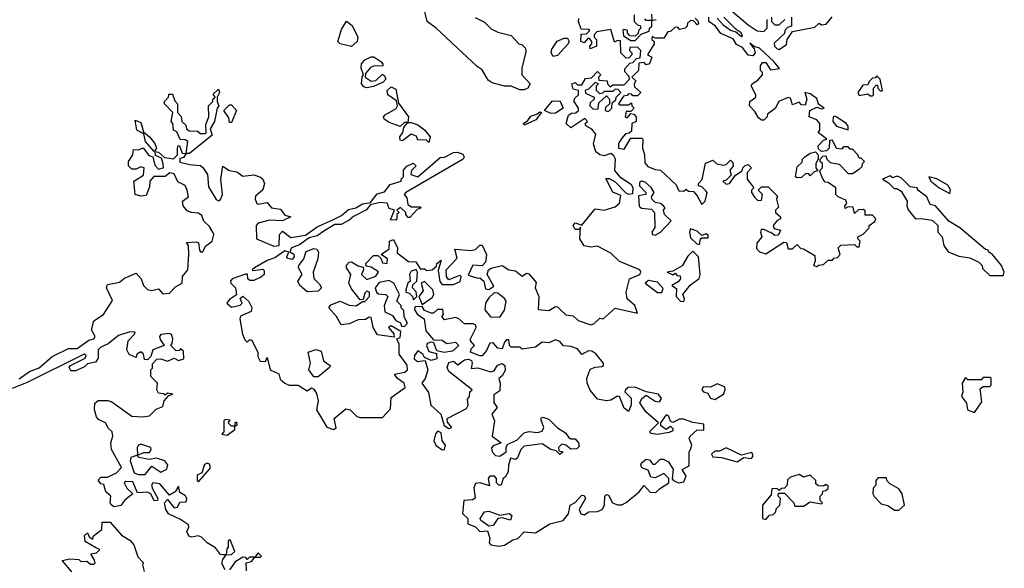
# Model space of a CAD drawing. Extents: x 2106670 to 2323771, y 35271 to 224896.
# Tile 302 of 419: x 2238629 to 2243070, y 157160 to 159634. Entities that reach past the tile are written whole.
import ezdxf

# ---------------------------------------------------------------- set-up
doc = ezdxf.new("R2010")
doc.units = 0

msp = doc.modelspace()

# ---------------------------------------------------------------- linework, layer by layer
at = {"layer": '0CON20XD'}
for points in [[(2240683.6, 159643.6), (2240725, 159622.5), (2240755, 159592.5), (2240785, 159577.5), (2240845, 159562.5), (2240880, 159525), (2240895, 159520), (2240910, 159505), (2240911.7, 159488.3), (2240893.8, 159415), (2240894, 159385), (2240931.4, 159345), (2240921.4, 159325), (2240905, 159316.7), (2240885, 159317.1), (2240845, 159333.3), (2240815, 159333.3), (2240759.3, 159349.3), (2240741.7, 159361.7), (2240715, 159407.5), (2240692, 159422), (2240507.5, 159595), (2240467.5, 159625), (2240450, 159695)], [(2241478.3, 159658.3), (2241480, 159630), (2241455, 159630), (2241448.3, 159638.3)], [(2241835, 159678), (2241915, 159610), (2241955, 159583.8), (2241985, 159580), (2242000, 159595), (2242000, 159635)], [(2240125, 159513.3), (2240074.5, 159524.5), (2240063.8, 159535), (2240080.6, 159589.4), (2240102.5, 159627.5), (2240128.3, 159608.3), (2240153.8, 159555), (2240151.2, 159535), (2240125, 159513.3)], [(2241313.9, 158953.9), (2241316.7, 159005), (2241309.3, 159019.3), (2241295, 159030), (2241265, 159020), (2241246.1, 159023.9), (2241228.2, 159038.2), (2241216.7, 159073.3), (2241227.5, 159117.5), (2241210, 159140), (2241182.5, 159155), (2241180, 159165), (2241190, 159175), (2241178.3, 159188.3), (2241115, 159146.2), (2241093.3, 159165), (2241105, 159202.5), (2241118.3, 159211.7), (2241137, 159213), (2241150, 159225), (2241150, 159235), (2241130, 159265), (2241131.7, 159278.3), (2241150, 159295), (2241150, 159315), (2241125, 159320), (2241120, 159345), (2241135, 159350), (2241145, 159340), (2241165, 159340), (2241181.7, 159368.3), (2241208.3, 159371.7), (2241235, 159400), (2241250, 159385), (2241240, 159375), (2241241.7, 159361.7), (2241278.3, 159358.3), (2241280, 159345), (2241291.7, 159331.7), (2241305, 159340), (2241355, 159340), (2241380, 159365), (2241378.3, 159378.3), (2241358.3, 159398.3), (2241358.3, 159411.7), (2241381.7, 159438.3), (2241395, 159440), (2241411.7, 159458.3), (2241428.3, 159461.7), (2241430, 159495), (2241415, 159510), (2241381.7, 159508.3), (2241380, 159495), (2241390, 159485), (2241390, 159475), (2241378.3, 159461.7), (2241365, 159460), (2241340, 159485), (2241338.3, 159538.3), (2241325, 159540), (2241311.7, 159531.7), (2241295, 159590), (2241231.7, 159578.3), (2241220, 159565), (2241220, 159555), (2241230, 159545), (2241230, 159515), (2241201.7, 159501.7), (2241200, 159515), (2241210, 159525), (2241210, 159535), (2241198.3, 159548.3), (2241191.7, 159548.3), (2241175, 159530), (2241160, 159535), (2241161.7, 159568.3), (2241185, 159570), (2241200, 159585), (2241195, 159590), (2241161.7, 159591.7), (2241148.8, 159625), (2241151.2, 159638.8)], [(2241675, 159640), (2241688.3, 159628.3), (2241690, 159615), (2241685, 159610), (2241668.3, 159628.3), (2241655, 159630), (2241641.7, 159618.3), (2241640, 159605), (2241630, 159595), (2241605, 159590), (2241598.3, 159598.3), (2241585, 159600), (2241565, 159580), (2241551.7, 159578.3), (2241535, 159550), (2241495, 159550), (2241481.7, 159558.3), (2241480, 159545), (2241490, 159535), (2241490, 159525), (2241460, 159475), (2241480, 159465), (2241470, 159435), (2241455, 159430), (2241445, 159440), (2241421.7, 159438.3), (2241420, 159405), (2241390, 159375), (2241407.5, 159357.5), (2241400, 159345), (2241401.7, 159331.7), (2241430, 159305), (2241415, 159290), (2241395, 159290), (2241388.3, 159298.3), (2241375, 159300), (2241368.3, 159291.7), (2241351.7, 159288.3), (2241330, 159255), (2241335, 159250), (2241375, 159250), (2241388.3, 159258.3), (2241390, 159245), (2241400, 159235), (2241385, 159220), (2241365, 159220), (2241360, 159195), (2241368.3, 159191.7), (2241385, 159210), (2241398.3, 159208.3), (2241410, 159195), (2241410, 159175), (2241390, 159165), (2241388.3, 159131.7), (2241378.3, 159121.7), (2241361.7, 159118.3), (2241345, 159100), (2241330, 159075), (2241330, 159055), (2241355, 159050), (2241385, 159100), (2241435, 159100), (2241440, 159095), (2241437.5, 159055), (2241447.5, 159025), (2241448.3, 158988.3), (2241461.7, 158971.7), (2241495, 158957.5), (2241520, 158955), (2241589.3, 158889.3), (2241601.7, 158861.7), (2241625, 158860), (2241635, 158870), (2241645, 158860), (2241668.3, 158858.3), (2241685, 158840), (2241705, 158800), (2241720, 158815), (2241730, 158855), (2241725, 158860), (2241705, 158880), (2241690, 158885), (2241690, 158895), (2241707, 158913), (2241723, 158987), (2241755, 159000), (2241773, 158983), (2241805, 158977.5), (2241815, 158980), (2241835, 159000), (2241845, 158990), (2241847, 158973), (2241832.5, 158955), (2241837.5, 158932.5), (2241815, 158910), (2241800, 158905), (2241815, 158892.5), (2241830, 158895), (2241857, 158933), (2241888.3, 158951.7), (2241890, 158965), (2241900, 158975), (2241915, 158980), (2241930, 158965), (2241910, 158945), (2241910, 158915), (2241940, 158875), (2241930, 158865), (2241930, 158855), (2241943, 158833), (2241958.3, 158818.3), (2241975, 158820), (2241980, 158845), (2241960, 158865), (2241975, 158880), (2242005, 158880), (2242047.5, 158837.5), (2242042.5, 158825), (2242051.7, 158788.3), (2242037.5, 158775), (2242037.5, 158765), (2242060, 158745), (2242060, 158735), (2242043.6, 158726.4), (2242027.5, 158705), (2242031.7, 158691.7), (2242060, 158685), (2242055, 158670), (2242048.3, 158661.7), (2242035, 158660), (2242021.7, 158671.7), (2241985, 158687.5), (2241973, 158687), (2241970, 158675), (2241976.7, 158655), (2241954.1, 158625.9), (2241951.7, 158601.7), (2241966.4, 158586.4), (2241995, 158577.5), (2242075, 158630), (2242088.3, 158628.3), (2242095, 158600), (2242115, 158600), (2242135, 158620), (2242151.7, 158601.7), (2242165, 158600), (2242215, 158570), (2242217.5, 158545), (2242210, 158525), (2242225, 158520)], [(2241400, 159655), (2241400, 159625), (2241415, 159610), (2241428.3, 159608.3), (2241430, 159595), (2241420, 159585), (2241418.3, 159571.7), (2241405, 159560), (2241381.7, 159561.7), (2241370, 159575), (2241370, 159585), (2241355, 159590), (2241350, 159585), (2241351.7, 159561.7), (2241385, 159540), (2241405, 159540), (2241431.7, 159568.3), (2241468.3, 159581.7), (2241470, 159595), (2241480, 159605), (2241480, 159630), (2241500, 159635)], [(2242225, 158520), (2242233, 158527), (2242255, 158530), (2242275, 158550), (2242295, 158550), (2242301.7, 158558.3), (2242318.3, 158561.7), (2242330, 158575), (2242320, 158605), (2242333, 158617), (2242395, 158620), (2242405, 158610), (2242415, 158610), (2242420, 158635), (2242410, 158645), (2242410, 158655), (2242433, 158667), (2242460, 158695), (2242460, 158705), (2242486.4, 158723.6), (2242490, 158735), (2242475, 158752.5), (2242441.7, 158751.7), (2242441.7, 158771.7), (2242435, 158777.5), (2242413, 158777), (2242395, 158760), (2242388.3, 158788.3), (2242365, 158790), (2242351.7, 158781.7), (2242350, 158795), (2242360, 158805), (2242355, 158820), (2242320, 158835), (2242310, 158845), (2242310, 158875), (2242275, 158900), (2242261.7, 158901.7), (2242252.5, 158912.5), (2242240, 158945), (2242240, 158955), (2242250, 158965), (2242250, 158985), (2242240, 158995), (2242240, 159005), (2242251.7, 159018.3), (2242265, 159020), (2242270, 159005), (2242285, 158990), (2242325, 158982.5), (2242365, 158940), (2242385, 158940), (2242415, 158960), (2242428.3, 158971.7), (2242430, 158985), (2242440, 158995), (2242425, 159010), (2242415, 159010), (2242410, 159025), (2242385, 159050), (2242375, 159050), (2242365, 159060), (2242345, 159060), (2242335, 159050), (2242313, 159053), (2242295, 159090), (2242281.7, 159088.3), (2242280, 159055), (2242268.3, 159041.7), (2242245, 159040), (2242231.7, 159051.7), (2242230, 159065), (2242255, 159090), (2242270, 159095), (2242230, 159125), (2242237.5, 159135), (2242237.5, 159165), (2242225, 159182.5), (2242190, 159195), (2242192.5, 159225), (2242225, 159240), (2242245, 159232.5), (2242257.5, 159235), (2242232.5, 159252.5), (2242225, 159278.8), (2242195, 159300), (2242170, 159305), (2242180, 159275), (2242171.7, 159248.3), (2242155, 159250), (2242145, 159262.5), (2242115, 159250), (2242105, 159280), (2242095, 159282.5), (2242052.5, 159265), (2242036.4, 159233.6), (2242001.7, 159208.3), (2242000, 159195), (2241985, 159180), (2241975, 159180), (2241960.7, 159190.7), (2241945, 159220), (2241920, 159245), (2241922.5, 159265), (2241950, 159285), (2241950, 159295), (2241927.5, 159335), (2241933.6, 159346.4), (2241958.3, 159361.7), (2241980, 159385), (2241980, 159395), (2241970, 159405), (2241970, 159425), (2241979.3, 159440.7), (2241995, 159440), (2242015, 159407.5), (2242056.4, 159413.6), (2242031.2, 159445), (2241965.8, 159505), (2241942.5, 159512.5), (2241921.7, 159528.3), (2241941.7, 159501.7), (2241946.1, 159483.9), (2241935, 159471.2), (2241914.1, 159474.1), (2241888.6, 159508.6), (2241862, 159522), (2241846.9, 159546.9), (2241791.2, 159571.2), (2241767.5, 159605), (2241737.5, 159625), (2241737.5, 159645)], [(2241775, 159641.2), (2241801.2, 159611.2), (2241835, 159586.2), (2241859.2, 159579.2), (2241885, 159557.5), (2241889.3, 159560.7), (2241883.3, 159575), (2241860, 159590), (2241805.4, 159645.4)], [(2242020, 159645), (2242020, 159625), (2242035, 159610), (2242055, 159610), (2242080, 159635)], [(2242110, 159645), (2242110, 159605), (2242091.7, 159598.3), (2242080, 159585), (2242078.3, 159571.7), (2242031.7, 159528.3), (2242033.3, 159515), (2242045, 159502.5), (2242055, 159500), (2242088.3, 159521.7), (2242090, 159545), (2242115, 159580), (2242215, 159600), (2242235, 159617.5), (2242245, 159610), (2242267, 159613), (2242293, 159647)], [(2241035, 159467.5), (2241026.7, 159485), (2241029.3, 159500.7), (2241053.3, 159536.7), (2241085, 159550), (2241100, 159550), (2241107.5, 159535), (2241102.5, 159525), (2241055, 159472.5), (2241035, 159467.5)], [(2240195, 159326.7), (2240181.7, 159331.7), (2240171.2, 159345), (2240173.9, 159376.1), (2240180, 159385), (2240168.8, 159415), (2240171.2, 159435), (2240185, 159453.3), (2240215, 159466.7), (2240226.1, 159466.1), (2240257.5, 159445), (2240267.5, 159435), (2240267.5, 159425), (2240225, 159424.2), (2240211.9, 159418.1), (2240189.3, 159390.7), (2240186.7, 159375), (2240215, 159356), (2240235, 159360), (2240265, 159387.5), (2240275, 159380), (2240280, 159365), (2240268.3, 159351.7), (2240225, 159332), (2240195, 159326.7)], [(2241285, 159220), (2241300, 159235), (2241301.7, 159258.3), (2241318.3, 159271.7), (2241320, 159285), (2241340, 159305), (2241328.3, 159318.3), (2241315, 159320), (2241305, 159310), (2241265, 159310), (2241258.3, 159301.7), (2241245, 159300), (2241230, 159315), (2241230, 159335), (2241240, 159345), (2241225, 159350), (2241195, 159320), (2241180, 159315), (2241181.7, 159301.7), (2241220, 159285), (2241220, 159275), (2241201.7, 159258.3), (2241200, 159245), (2241215, 159230), (2241238.3, 159231.7), (2241241.7, 159258.3), (2241275, 159290), (2241290, 159275), (2241290, 159255), (2241271.7, 159238.3), (2241270, 159225), (2241285, 159220)], [(2242475, 159290), (2242480, 159295), (2242480, 159325), (2242491.7, 159338.3), (2242498.3, 159338.3), (2242500, 159325), (2242511.7, 159311.7), (2242520, 159315), (2242510, 159365), (2242495, 159380), (2242488.3, 159371.7), (2242475, 159370), (2242460, 159355), (2242455, 159340), (2242431.7, 159338.3), (2242410, 159305), (2242415, 159292.5), (2242455, 159300), (2242465, 159290), (2242475, 159290)], [(2239395, 159030), (2239380, 159030), (2239387.5, 159085), (2239375, 159092.5), (2239353.3, 159093.3), (2239338.3, 159128.3), (2239322.5, 159135), (2239320, 159165), (2239312.5, 159175), (2239320, 159215), (2239282.5, 159255), (2239282.5, 159265), (2239300, 159285), (2239301.7, 159298.3), (2239318.3, 159298.3), (2239328.3, 159268.3), (2239340, 159255), (2239340, 159215), (2239357, 159197), (2239360, 159175), (2239378.3, 159158.3), (2239381.7, 159141.7), (2239393, 159133), (2239431.7, 159131.7), (2239445, 159120), (2239465, 159120), (2239470, 159125), (2239468.3, 159161.7), (2239482.5, 159195), (2239480, 159245), (2239500, 159265), (2239500, 159275), (2239510, 159285), (2239501.7, 159298.3), (2239525, 159320), (2239530, 159305), (2239520, 159285), (2239520, 159265), (2239527.5, 159245), (2239520, 159235), (2239507.5, 159175), (2239488.3, 159141.7), (2239497.5, 159112.5), (2239395, 159030)], [(2240345, 159152.5), (2240295, 159170), (2240273.3, 159185), (2240270, 159195), (2240277.5, 159205), (2240326.4, 159233.6), (2240332.5, 159245), (2240328.3, 159268.3), (2240288.8, 159295), (2240286.7, 159315), (2240305, 159331.2), (2240325, 159321.2), (2240337.5, 159257.5), (2240383.3, 159195), (2240380, 159170), (2240365, 159170), (2240345, 159152.5)], [(2241025, 159211.4), (2240996.7, 159225), (2241031.7, 159268.3), (2241067, 159267), (2241080, 159235), (2241045, 159211.9), (2241025, 159211.4)], [(2239585, 159170), (2239575, 159170), (2239571.7, 159191.7), (2239550, 159225), (2239575, 159250), (2239585, 159250), (2239607.5, 159225), (2239585, 159170)], [(2240905, 159157.5), (2240902, 159165), (2240921.2, 159178.8), (2240935, 159199.4), (2240962, 159208), (2240975, 159218.8), (2240982.5, 159215), (2240957.5, 159182.5), (2240915, 159162), (2240905, 159157.5)], [(2239235, 159040), (2239196.7, 159085), (2239188.3, 159118.3), (2239156.7, 159135), (2239150, 159180), (2239175, 159170), (2239187.5, 159127.5), (2239215, 159106), (2239239.2, 159075), (2239245.8, 159054.2), (2239235, 159040)], [(2240475, 159080), (2240461.7, 159091.7), (2240425, 159090), (2240418.3, 159108.3), (2240395, 159117.5), (2240355, 159087.5), (2240345, 159090), (2240343.3, 159105), (2240357.5, 159125), (2240361.7, 159148.3), (2240380, 159170), (2240395, 159170), (2240425, 159160), (2240455, 159137.5), (2240480, 159105), (2240475, 159080)], [(2242365, 159137.5), (2242366, 159154), (2242356, 159165), (2242315, 159193.8), (2242305, 159198.8), (2242297.5, 159195), (2242296.7, 159175), (2242313.6, 159153.6), (2242365, 159137.5)], [(2238626.6, 158013.4), (2238673.4, 158046.6), (2238716.9, 158063.1), (2238775, 158114.4), (2238848.8, 158151.2), (2238888.8, 158151.2), (2238941.2, 158188.8), (2238963.3, 158195), (2238968.8, 158205), (2238952.5, 158235), (2238963.3, 158275), (2239007.5, 158305), (2239047, 158367), (2239020, 158425), (2239025, 158440), (2239079.5, 158450.5), (2239101.7, 158468.3), (2239155, 158490), (2239177.5, 158465), (2239187.5, 158435), (2239205, 158417.5), (2239225, 158412.5), (2239255, 158420), (2239275, 158397.5), (2239305, 158400), (2239331.2, 158428.8), (2239362.5, 158445), (2239363.3, 158475), (2239387.5, 158505), (2239392.5, 158575), (2239390, 158615), (2239381.7, 158628.3), (2239425, 158632.5), (2239435, 158627.5), (2239440, 158595), (2239445, 158587.5), (2239455, 158586.7), (2239467.5, 158612.5), (2239496.7, 158635), (2239504.2, 158665), (2239500.6, 158675), (2239485, 158700.8), (2239460, 158725), (2239450.3, 158750.3), (2239435, 158761.2), (2239403.6, 158763.6), (2239385, 158772.5), (2239366.7, 158795), (2239363.3, 158815), (2239390, 158835), (2239384, 158865), (2239375.9, 158885.9), (2239342.7, 158902.7), (2239325, 158938.8), (2239306.4, 158943.6), (2239285, 158926.2), (2239233.9, 158926.1), (2239216.7, 158905), (2239215, 158880), (2239199.3, 158840.7), (2239175, 158837.5), (2239150, 158845), (2239144, 158906), (2239186.7, 158933.3), (2239190, 158965), (2239175, 158970), (2239155, 158960), (2239135, 158960), (2239120, 158975), (2239120, 158995), (2239140, 159025), (2239141.7, 159048.3), (2239165, 159047.5), (2239186.4, 159056.4), (2239211.7, 159021.7), (2239230, 159015), (2239238.3, 158978.3), (2239255, 158960), (2239277.5, 158965), (2239276.4, 158983.6), (2239268.8, 159008.8), (2239241.7, 159021.7), (2239240, 159040), (2239255, 159036.2), (2239282, 159012), (2239323.3, 159006.7), (2239340, 159025), (2239340, 159055), (2239343.6, 159066.4), (2239350, 159065), (2239361.7, 159031.7), (2239380, 159030), (2239368.3, 159011.7), (2239351.7, 159008.3), (2239351.7, 158991.7), (2239395, 158980), (2239445, 158976.7), (2239455, 158967.5), (2239476, 158935), (2239480, 158880), (2239515, 158822.5), (2239525, 158817.5), (2239535, 158822.5), (2239543.3, 158845), (2239536.2, 158915), (2239545, 158972.5), (2239574.1, 158954.1), (2239607.7, 158947.7), (2239635, 158928.8), (2239685, 158933.8), (2239715, 158923.8), (2239726, 158915), (2239732.5, 158895), (2239725, 158866.7), (2239692.7, 158837.3), (2239690.8, 158825), (2239698.8, 158805), (2239705, 158801.4), (2239745, 158808.8), (2239765, 158786), (2239805, 158780), (2239825, 158752.5), (2239852.5, 158745), (2239813.8, 158726.2), (2239755, 158730), (2239705, 158715.8), (2239695.8, 158705), (2239697.5, 158645), (2239775, 158611.8), (2239800, 158615), (2239801.4, 158665), (2239815, 158680), (2239851.4, 158651.4), (2239918.7, 158661.3), (2239970.3, 158699.7), (2240045, 158732.5), (2240080, 158750), (2240112.2, 158777.8), (2240145, 158785.6), (2240175, 158803.6), (2240210.7, 158809.3), (2240242, 158848), (2240275, 158857.5), (2240300, 158890), (2240350, 158905), (2240350, 158915), (2240360, 158925), (2240360, 158955), (2240375, 158972.5), (2240403, 158987), (2240417.5, 158975), (2240396.4, 158953.6), (2240392.5, 158935), (2240424.2, 158925.8), (2240525, 159012.5), (2240545, 159013.3), (2240585.8, 159034.2), (2240603.9, 159036.1), (2240627.9, 159027.9), (2240633.3, 159015), (2240628.9, 159005), (2240370, 158855), (2240362.5, 158845), (2240375, 158830), (2240380, 158800), (2240395, 158790), (2240435, 158790), (2240440, 158785), (2240421.7, 158778.3), (2240388.3, 158741.7), (2240381.7, 158741.7), (2240370, 158755), (2240370, 158765), (2240346.4, 158786.4), (2240330, 158775), (2240340, 158765), (2240330, 158755), (2240330, 158735), (2240325, 158730), (2240301.7, 158731.7), (2240320, 158775), (2240295, 158782.5), (2240287, 158807), (2240255, 158810), (2240210.5, 158799.5), (2240193.8, 158776.2), (2240135, 158746.7), (2240115, 158730), (2240079.3, 158710.7), (2240050.6, 158709.4), (2240005, 158682.5), (2239970.6, 158659.4), (2239935, 158650), (2239891.4, 158618.6), (2239854.5, 158605.5), (2239847, 158587), (2239865, 158576), (2239867.5, 158565), (2239858.3, 158551.7), (2239837.5, 158557.5), (2239834, 158565), (2239842.5, 158585), (2239825, 158590.8), (2239779.7, 158560.3), (2239745, 158548.5), (2239688.8, 158515), (2239677.5, 158505), (2239682.3, 158502.3), (2239725, 158508), (2239732.3, 158502.3), (2239731.2, 158485), (2239716.9, 158473.1), (2239685, 158457.5), (2239667, 158457), (2239657.5, 158465), (2239655.8, 158485.8), (2239646.9, 158486.9), (2239588, 158465), (2239579.2, 158455), (2239581.2, 158445), (2239601.9, 158425), (2239606.4, 158393.6), (2239575, 158372.5), (2239563.8, 158355), (2239585, 158338), (2239623.6, 158346.4), (2239632.5, 158355), (2239623, 158377), (2239635, 158386.7), (2239663, 158363), (2239676.4, 158336.4), (2239672.5, 158317.5), (2239625, 158297.5), (2239621.2, 158285), (2239633.8, 158215), (2239645, 158190), (2239655, 158180), (2239665, 158190), (2239675, 158190), (2239702.5, 158135), (2239702.5, 158115), (2239713.6, 158093.6), (2239738.3, 158091.7), (2239745, 158110), (2239758.8, 158055), (2239797.3, 158037.3), (2239803.3, 158013.3), (2239824.6, 157994.6), (2239845, 157985.7), (2239885.7, 157985.7), (2239925, 157960), (2239945, 157973.8), (2239955, 157968), (2239967.5, 157947.5), (2239975.8, 157915), (2239967.8, 157875), (2240015, 157795.7), (2240043.8, 157786.2), (2240056.7, 157793.3), (2240047.5, 157835), (2240100.7, 157879.3), (2240120, 157875), (2240150, 157845), (2240165, 157840), (2240265, 157840), (2240301.7, 157878.3), (2240305, 157930), (2240367.5, 157975), (2240362.5, 157995), (2240332.5, 158015), (2240320, 158035), (2240366.2, 158043.8), (2240377.5, 158055), (2240376.1, 158076.1), (2240340, 158125), (2240341.2, 158171.2), (2240330, 158195), (2240345, 158200), (2240348.3, 158228.3), (2240305, 158252.5), (2240292.5, 158245), (2240317, 158217), (2240318.3, 158201.7), (2240242.3, 158212.3), (2240223.8, 158245), (2240215, 158290), (2240205, 158292.5), (2240188, 158282), (2240155, 158280), (2240115, 158262), (2240078.3, 158258.3), (2240057.5, 158295), (2240024, 158335), (2240031.9, 158348.1), (2240075, 158363.8), (2240115, 158346.2), (2240146.1, 158343.9), (2240175, 158362.5), (2240185, 158362.5), (2240207.5, 158385), (2240207.5, 158405), (2240195, 158410), (2240185, 158400), (2240177.5, 158372.5), (2240165, 158370), (2240125, 158420), (2240113.3, 158445), (2240123.3, 158485), (2240102.5, 158515), (2240103, 158527), (2240115, 158540), (2240125, 158542.5), (2240155, 158523.3), (2240178.3, 158518.3), (2240180, 158505), (2240170, 158485), (2240195, 158462.5), (2240235, 158477.5), (2240247, 158497), (2240215, 158517.5), (2240191.7, 158521.7), (2240190, 158535), (2240225, 158570), (2240245, 158570), (2240258.3, 158558.3), (2240265, 158537.5), (2240286.4, 158533.6), (2240287.5, 158555), (2240260, 158575), (2240295, 158600), (2240297.5, 158635), (2240315, 158642.5), (2240332.5, 158605), (2240331.7, 158581.7), (2240383, 158543), (2240415, 158542.5), (2240435, 158510), (2240455, 158510), (2240465, 158502.5), (2240490, 158505), (2240508.3, 158521.7), (2240510, 158535), (2240530, 158550), (2240517, 158503), (2240523.3, 158453.3), (2240535, 158440), (2240585, 158440), (2240616.4, 158453.6), (2240620, 158475), (2240615, 158480), (2240605, 158477.5), (2240565, 158460), (2240553.6, 158473.6), (2240552.5, 158505), (2240601.7, 158558.3), (2240591.7, 158598.3), (2240665, 158592.5), (2240685, 158597.5), (2240705, 158616.7), (2240715, 158616.7), (2240733.8, 158575), (2240729.5, 158540.5), (2240715, 158523.3), (2240673.3, 158526.7), (2240651.7, 158481.7), (2240695, 158467.5), (2240705, 158470), (2240722.5, 158455), (2240730.7, 158420.7), (2240745, 158417.5), (2240767.5, 158432.5), (2240737.5, 158485), (2240743.9, 158506.1), (2240755, 158513.3), (2240805, 158525.8), (2240835, 158506.2), (2240865, 158501.2), (2240895, 158477.5), (2240915, 158490), (2240925, 158487.5), (2240958.3, 158448.3), (2240954.2, 158425), (2240971.1, 158385), (2240967.5, 158327.5), (2241015, 158322), (2241045, 158340), (2241055, 158338.8), (2241066.6, 158326.6), (2241092.7, 158302.7), (2241125, 158298.8), (2241147.8, 158277.8), (2241205, 158258.1), (2241218.2, 158261.8), (2241245, 158287.5), (2241260, 158285), (2241315, 158332.5), (2241415, 158310), (2241404.2, 158345), (2241369.5, 158375), (2241364.4, 158405), (2241378.8, 158465), (2241426, 158484), (2241431.2, 158495), (2241426, 158506), (2241335, 158543.3), (2241295, 158580.8), (2241235, 158611.9), (2241205, 158608.1), (2241174.3, 158614.3), (2241155.8, 158645.8), (2241158.3, 158698.3), (2241151.7, 158688.3), (2241135, 158688), (2241126, 158705), (2241135, 158718), (2241165, 158707.5), (2241225, 158781.2), (2241265, 158774.4), (2241315, 158790), (2241335, 158806.7), (2241340.7, 158840.7), (2241305, 158856.7), (2241273, 158917), (2241287, 158917), (2241315, 158902.5), (2241363, 158853), (2241375, 158847.5), (2241395, 158850), (2241396.7, 158875), (2241388.6, 158888.6), (2241340.3, 158920.3), (2241313.9, 158953.9)], [(2242135, 158920), (2242127.5, 158925), (2242135, 158970), (2242158.3, 158991.7), (2242160, 159005), (2242170, 159015), (2242195, 159032.5), (2242218.3, 159038.3), (2242230, 159025), (2242230, 159005), (2242220, 158985), (2242220, 158965), (2242228.3, 158951.7), (2242211.7, 158948.3), (2242195, 158930), (2242188.3, 158938.3), (2242175, 158940), (2242155, 158922.5), (2242135, 158920)], [(2241495, 158662.5), (2241520, 158675), (2241567, 158727), (2241536.7, 158755), (2241532.5, 158775), (2241540, 158785), (2241532.5, 158795), (2241520, 158805), (2241495, 158810), (2241480, 158825), (2241478.8, 158835), (2241490, 158855), (2241477.1, 158877.1), (2241450.5, 158900.5), (2241433.9, 158906.1), (2241425, 158900), (2241424, 158884), (2241452.5, 158855), (2241452.5, 158845), (2241420, 158840), (2241423.3, 158793.3), (2241433.6, 158783.6), (2241478.8, 158778.8), (2241492.5, 158765), (2241493, 158697), (2241480, 158675), (2241482.5, 158665), (2241495, 158662.5)], [(2243065, 158480), (2243070, 158495), (2243057.5, 158525), (2243016.7, 158575), (2243000, 158585), (2242997.5, 158595), (2242985, 158597.5), (2242870, 158695), (2242820, 158725), (2242760, 158795), (2242735, 158800), (2242720, 158835), (2242680, 158865), (2242677.5, 158875), (2242645, 158880), (2242605, 158920), (2242587.5, 158927.5), (2242565, 158920), (2242555, 158930), (2242520, 158915), (2242548.3, 158898.3), (2242573, 158873), (2242585, 158872.5), (2242605, 158860), (2242632.5, 158815), (2242630, 158795), (2242636.4, 158776.4), (2242670, 158735), (2242695, 158737.5), (2242745, 158730), (2242770, 158705), (2242770, 158675), (2242790, 158655), (2242797.5, 158615), (2242817, 158587), (2242865, 158567.5), (2242915, 158560), (2242955, 158540), (2242970, 158525), (2242971.7, 158511.7), (2243005, 158480), (2243065, 158480)], [(2242825, 158850), (2242827, 158867), (2242815, 158887.5), (2242765.9, 158915.9), (2242730, 158925), (2242738.8, 158905), (2242776.2, 158875), (2242825, 158850)], [(2241695, 158620), (2241700, 158645), (2241705, 158650), (2241735, 158650), (2241735, 158660), (2241725, 158667.5), (2241705, 158660), (2241685, 158680), (2241655, 158690), (2241650, 158675), (2241655, 158650), (2241683.6, 158623.6), (2241695, 158620)], [(2239925, 158406.2), (2239892.5, 158435), (2239882.9, 158455), (2239902.5, 158485), (2239886.7, 158515), (2239887.5, 158525), (2239910, 158555), (2239921.7, 158588.3), (2239955, 158602.5), (2239969.3, 158599.3), (2239976.2, 158585), (2239973.8, 158555), (2239953.3, 158495), (2239956.4, 158466.4), (2239981.7, 158441.7), (2239990, 158425), (2239975, 158410), (2239925, 158406.2)], [(2241625, 158362.5), (2241627.5, 158375), (2241620, 158395), (2241653.6, 158436.4), (2241693, 158467), (2241698.8, 158485), (2241690, 158565), (2241665, 158590), (2241642.7, 158567.3), (2241616.4, 158523.6), (2241575, 158500), (2241550, 158495), (2241575, 158482.5), (2241585, 158490), (2241595, 158480), (2241608.3, 158478.3), (2241610, 158465), (2241598.3, 158451.7), (2241570, 158435), (2241591.7, 158421.7), (2241590, 158385), (2241610, 158365), (2241625, 158362.5)], [(2240405, 158370), (2240420, 158385), (2240416.7, 158406.7), (2240400, 158425), (2240401.7, 158438.3), (2240420, 158455), (2240422.5, 158495), (2240417.5, 158507.5), (2240395, 158500), (2240387.5, 158485), (2240390, 158455), (2240380, 158445), (2240370, 158415), (2240370, 158405), (2240385, 158400), (2240400, 158385), (2240405, 158370)], [(2240365, 158250), (2240377.5, 158265), (2240363.8, 158293.8), (2240361.7, 158321.7), (2240350, 158335), (2240350, 158345), (2240330, 158365), (2240342.5, 158395), (2240316.1, 158446.1), (2240295, 158457.5), (2240250.8, 158449.2), (2240232.5, 158425), (2240238.8, 158405), (2240247.7, 158397.7), (2240280, 158395), (2240290, 158385), (2240273.3, 158345), (2240276.4, 158316.4), (2240310.5, 158300.5), (2240325, 158277.5), (2240346.4, 158266.4), (2240351.7, 158251.7), (2240365, 158250)], [(2241525, 158403.3), (2241531.7, 158421.7), (2241505, 158450), (2241465, 158457.5), (2241450, 158445), (2241505, 158403.8), (2241525, 158403.3)], [(2240445, 158350), (2240489.3, 158380.7), (2240497.5, 158395), (2240492.5, 158415), (2240455, 158452.5), (2240440, 158445), (2240449.3, 158410.7), (2240430, 158385), (2240445, 158350)], [(2240795, 158292.5), (2240816.4, 158323.6), (2240822.5, 158365), (2240816.4, 158376.4), (2240785, 158400), (2240768.3, 158401.7), (2240745, 158380), (2240730, 158355), (2240727.5, 158325), (2240753, 158293), (2240795, 158292.5)], [(2240790.6, 157259.4), (2240815, 157263.8), (2240852.6, 157287.4), (2240875.6, 157294.4), (2240905, 157323.8), (2240955, 157319.2), (2241020.2, 157359.8), (2241080, 157375), (2241104.2, 157405), (2241112.5, 157445), (2241135, 157456.2), (2241165, 157490), (2241175, 157487.5), (2241181.2, 157475), (2241152.5, 157425), (2241160, 157405), (2241175, 157401.1), (2241195.5, 157414.5), (2241235, 157415.6), (2241256.2, 157425), (2241266.2, 157445), (2241267.5, 157485), (2241275, 157492.5), (2241285, 157490), (2241302.5, 157455), (2241325, 157445.7), (2241345, 157445.6), (2241365, 157455.7), (2241422.5, 157505), (2241445, 157532.5), (2241472.3, 157502.3), (2241498.6, 157501.4), (2241515, 157518.8), (2241557.5, 157545), (2241557.5, 157565), (2241535, 157586.7), (2241495, 157568), (2241475, 157570), (2241463, 157603), (2241435, 157613.3), (2241430, 157625), (2241433.3, 157635), (2241455, 157652.5), (2241469.3, 157649.3), (2241485, 157630), (2241495, 157630), (2241518.3, 157651.7), (2241531.7, 157651.7), (2241555, 157640), (2241576.7, 157605), (2241572.5, 157562.5), (2241577.5, 157555), (2241600, 157545), (2241625, 157549.4), (2241635.8, 157575), (2241617.5, 157605), (2241648, 157622), (2241649.2, 157685), (2241655, 157696.2), (2241660.8, 157715), (2241648.8, 157745), (2241653.8, 157755), (2241685, 157784.2), (2241715, 157782.5), (2241715, 157810), (2241665, 157817.5), (2241622.3, 157832.3), (2241605, 157832.5), (2241575, 157817.5), (2241563.8, 157823.8), (2241555, 157847.5), (2241545, 157852.5), (2241520, 157815), (2241520, 157805), (2241545, 157787.5), (2241565, 157800), (2241575, 157790), (2241575, 157780), (2241558.3, 157771.7), (2241505, 157762.9), (2241477.5, 157767.5), (2241470, 157775), (2241510, 157815), (2241453.8, 157865), (2241426.4, 157906.4), (2241435, 157926.2), (2241455, 157941.2), (2241495, 157913.8), (2241515, 157910), (2241523.8, 157925), (2241510, 157945), (2241455, 157955.7), (2241405, 157976.9), (2241373.8, 157975), (2241361.2, 157965), (2241358.8, 157955), (2241387.1, 157927.1), (2241387.1, 157895), (2241375, 157866.2), (2241355, 157882), (2241335, 157933.8), (2241325, 157935.8), (2241295, 157917.5), (2241275.8, 157914.2), (2241235, 157922), (2241202.4, 157962.4), (2241187.8, 157995), (2241187.5, 158015), (2241202.6, 158057.4), (2241225, 158066.9), (2241255, 158069.4), (2241262.5, 158075), (2241262.9, 158085), (2241227.6, 158127.6), (2241208.9, 158138.9), (2241195, 158140), (2241165, 158124), (2241145, 158148.8), (2241115, 158160), (2241082.4, 158162.4), (2241065, 158182.9), (2241045, 158189.4), (2241015, 158177.1), (2240985, 158180), (2240955, 158157.5), (2240895, 158147.5), (2240885, 158156.7), (2240845, 158157.5), (2240837.5, 158165), (2240835, 158190), (2240825, 158190), (2240815, 158180), (2240805, 158150), (2240785, 158152.5), (2240765, 158176.7), (2240750, 158175), (2240735, 158142.5), (2240715, 158117.5), (2240705, 158117.5), (2240662.5, 158135), (2240665, 158150), (2240680, 158165), (2240662.5, 158185), (2240662.5, 158195), (2240687.5, 158245), (2240686.7, 158256.7), (2240675, 158262.5), (2240635, 158262.5), (2240610, 158285), (2240595, 158290), (2240545, 158280), (2240532.5, 158295), (2240540, 158305), (2240537, 158327), (2240513, 158327), (2240495, 158310), (2240485, 158310), (2240455, 158322.5), (2240445, 158340), (2240411.7, 158338.3), (2240410, 158325), (2240423.3, 158305), (2240453.3, 158285), (2240460.6, 158230.6), (2240495, 158190), (2240535, 158188.8), (2240555, 158173.3), (2240595, 158180), (2240610, 158165), (2240581.7, 158138.3), (2240543.3, 158133.3), (2240510, 158140), (2240497, 158177), (2240485, 158180), (2240467, 158173), (2240463.3, 158165), (2240475, 158137.5), (2240508.3, 158128.3), (2240510, 158105), (2240485, 158096.7), (2240455, 158110), (2240447.5, 158125), (2240425, 158140), (2240410.3, 158119.7), (2240408.8, 158105), (2240422.5, 158092.5), (2240457.5, 158097.5), (2240470, 158055), (2240457.5, 158015), (2240442.5, 157995), (2240472.5, 157952.5), (2240482.9, 157895), (2240528, 157855), (2240543.6, 157803.6), (2240565, 157790), (2240577.5, 157795), (2240558.3, 157818.3), (2240557.5, 157835), (2240645, 157880), (2240651.2, 157895), (2240648.3, 157921.7), (2240657.5, 157935), (2240660, 157955), (2240670, 157965), (2240565, 158047.5), (2240556.7, 158065), (2240565, 158087.5), (2240585, 158093.3), (2240605, 158076.7), (2240635, 158100), (2240653, 158103), (2240666.2, 158096.2), (2240670, 158085), (2240665, 158060), (2240695, 158063.3), (2240753.8, 158046.2), (2240769.3, 158050.7), (2240783.9, 158076.1), (2240805, 158083.3), (2240816.7, 158075), (2240818.3, 158051.7), (2240805, 158027.5), (2240790, 158015), (2240796.7, 157995), (2240795, 157960), (2240767.5, 157942.5), (2240767.5, 157907.5), (2240782.5, 157885), (2240758.8, 157855), (2240770, 157825), (2240760, 157755), (2240800, 157725), (2240765, 157712.5), (2240757, 157703), (2240760, 157685), (2240775, 157668.8), (2240795, 157666), (2240822.5, 157685), (2240823.3, 157706.7), (2240830.8, 157719.2), (2240871.7, 157738.3), (2240905, 157770), (2240925.9, 157775.9), (2240965, 157771.4), (2240985, 157777.5), (2240992.9, 157795), (2240981.7, 157828.3), (2240981.7, 157838.3), (2240988.3, 157841.7), (2241015, 157832.9), (2241055, 157793.3), (2241091.2, 157771.2), (2241105, 157751.2), (2241115, 157743.8), (2241135, 157743.3), (2241150, 157725), (2241151.7, 157708.3), (2241141.7, 157698.3), (2241115, 157697.5), (2241092.5, 157715), (2241075, 157720), (2241058.8, 157705), (2241060, 157690), (2241080, 157685), (2241065, 157673.3), (2241049.3, 157689.3), (2241025, 157696.2), (2240985, 157721.4), (2240905, 157710), (2240889.2, 157695), (2240875, 157657.5), (2240865, 157650), (2240843, 157657), (2240833.3, 157625), (2240832.5, 157595), (2240819.3, 157570.7), (2240810, 157565), (2240800, 157535), (2240790, 157535), (2240780, 157545), (2240780, 157565), (2240770, 157575), (2240750, 157575), (2240742.5, 157565), (2240748.3, 157531.7), (2240705.8, 157545.8), (2240685, 157542), (2240677.6, 157522.4), (2240683.6, 157476.4), (2240671.2, 157468.8), (2240632.5, 157465), (2240626.7, 157406.7), (2240650, 157385), (2240650.7, 157360.7), (2240685, 157346.7), (2240705, 157326.2), (2240738.3, 157328.3), (2240749.2, 157295), (2240745.8, 157275), (2240753.3, 157265), (2240790.6, 157259.4)], [(2239555, 157152.5), (2239540.7, 157180.7), (2239545, 157200), (2239560, 157220), (2239585, 157222.5), (2239600, 157235), (2239578.3, 157288.3), (2239570, 157285), (2239570, 157255), (2239563, 157247), (2239560, 157220), (2239545, 157220), (2239535, 157222.5), (2239512, 157252), (2239474, 157274), (2239449.7, 157299.7), (2239433.6, 157306.4), (2239405, 157300), (2239392.5, 157305), (2239382.5, 157325), (2239392.5, 157345), (2239390, 157355), (2239355, 157380), (2239300, 157405), (2239287.5, 157425), (2239282.5, 157455), (2239295, 157470), (2239325, 157432.5), (2239340, 157435), (2239351.7, 157458.3), (2239380, 157460), (2239382.5, 157475), (2239376.7, 157486.7), (2239351.7, 157501.7), (2239345, 157530), (2239330, 157505), (2239305, 157490), (2239260.7, 157540.7), (2239230, 157545), (2239223.3, 157535), (2239228.3, 157518.3), (2239252.5, 157475), (2239250, 157465), (2239235, 157463.3), (2239220, 157495), (2239205, 157503.3), (2239160, 157500), (2239139.3, 157549.3), (2239108.3, 157551.7), (2239100, 157545), (2239111.7, 157521.7), (2239140, 157495), (2239102.5, 157467.5), (2239085, 157442.5), (2239055, 157437.5), (2239042.5, 157445), (2239037.5, 157455), (2239040, 157485), (2239017.5, 157505), (2239008.3, 157538.3), (2238995, 157540), (2238983, 157557), (2238995, 157570), (2239025, 157570), (2239065, 157590), (2239087.5, 157615), (2239042.5, 157695), (2239040, 157725), (2239048.8, 157755), (2239046.7, 157775), (2239030, 157790), (2239015.9, 157815.9), (2238985, 157830), (2238975, 157842.5), (2238966, 157875), (2238968, 157905), (2238982.9, 157917.1), (2239026.4, 157916.4), (2239045, 157910), (2239135, 157846.2), (2239185, 157842.9), (2239215, 157848), (2239245, 157876.7), (2239275, 157890), (2239280, 157915), (2239301.7, 157938.3), (2239320, 157945), (2239295, 157950), (2239285, 157940), (2239277, 157947), (2239255, 157950), (2239247.5, 157965), (2239250, 157995), (2239220, 158025), (2239220, 158055), (2239227.5, 158062.5), (2239228.3, 158081.7), (2239247.5, 158102.5), (2239265, 158103.8), (2239295, 158094), (2239325, 158107.5), (2239345, 158097.5), (2239370, 158105), (2239368.3, 158138.3), (2239355, 158150), (2239348.3, 158141.7), (2239335, 158140), (2239310, 158165), (2239317, 158173), (2239320, 158195), (2239314.1, 158214.1), (2239305, 158219.2), (2239266, 158214), (2239260, 158205), (2239262, 158192), (2239280, 158165), (2239230, 158145), (2239220, 158115), (2239205, 158100), (2239191.7, 158101.7), (2239187.5, 158125), (2239175, 158136.2), (2239157.5, 158125), (2239155, 158110), (2239123.3, 158123.3), (2239112.5, 158145), (2239118.8, 158185), (2239147.5, 158215), (2239150, 158225), (2239125.8, 158225.8), (2239075, 158209.6), (2239028.7, 158171.3), (2238995, 158156.7), (2238983.3, 158145), (2238983, 158107), (2238970.7, 158089.3), (2238935, 158082.5), (2238921.2, 158068.8), (2238880.5, 158049.5), (2238859.5, 158049.5), (2238852.5, 158065), (2238858.8, 158075), (2238925, 158107.5), (2238929.3, 158119.3), (2238920, 158125), (2238662.9, 157997.1)], [(2239975, 158022.5), (2239955, 158023.8), (2239932.5, 158055), (2239940.6, 158085), (2239930, 158135), (2239965, 158146.2), (2239989.3, 158139.3), (2240000, 158095), (2240030, 158075), (2240026.7, 158065), (2239975, 158022.5)], [(2242935, 157862.5), (2242969.3, 157910.7), (2242961.7, 157968.3), (2242975, 157980), (2243005, 157980), (2243010, 157985), (2243010, 158015), (2243005, 158020), (2242975, 158020), (2242965, 158010), (2242905, 158010), (2242895, 158020), (2242880, 157995), (2242882.5, 157955), (2242877.5, 157935), (2242900, 157905), (2242903.6, 157873.6), (2242935, 157862.5)], [(2238662.9, 157997.1), (2238595, 157970.5)], [(2241765, 157921.2), (2241803.8, 157945), (2241811.2, 157965), (2241808.8, 157978.8), (2241775, 157991.2), (2241745, 157976.7), (2241711.9, 157978.1), (2241706.2, 157965), (2241713.3, 157955), (2241730.7, 157950.7), (2241745, 157927.5), (2241765, 157921.2)], [(2239565, 157760), (2239600, 157785), (2239600, 157800), (2239610, 157805), (2239608.3, 157818.3), (2239600, 157815), (2239600, 157800), (2239585, 157800), (2239570, 157815), (2239578.3, 157828.3), (2239555, 157830), (2239550, 157825), (2239550, 157775), (2239540, 157765), (2239565, 157760)], [(2240535, 157694.4), (2240545, 157696.2), (2240548.9, 157715), (2240533.8, 157735), (2240530, 157770), (2240515, 157778), (2240505, 157766.7), (2240496.2, 157735), (2240506.2, 157715), (2240535, 157694.4)], [(2239195, 157582.5), (2239225, 157620), (2239265, 157592.5), (2239292.5, 157607.5), (2239296.7, 157626.7), (2239283.6, 157643.6), (2239246.4, 157656.4), (2239215, 157650), (2239165, 157660), (2239160, 157670), (2239188.3, 157681.7), (2239215, 157682.5), (2239222.5, 157695), (2239220, 157705), (2239175, 157718.8), (2239164.3, 157715.7), (2239158.8, 157705), (2239160, 157670), (2239130.7, 157659.3), (2239127.5, 157645), (2239145, 157590), (2239165, 157582.5), (2239195, 157582.5)], [(2241865, 157640), (2241895, 157660), (2241930, 157655), (2241937, 157667), (2241931.7, 157681.7), (2241885, 157670), (2241815, 157702.5), (2241785, 157687.5), (2241765, 157687.5), (2241750, 157675), (2241755, 157662.5), (2241795, 157660), (2241865, 157640)], [(2239435, 157550), (2239485, 157606.7), (2239490, 157615), (2239485, 157630), (2239475, 157633.8), (2239462.3, 157627.7), (2239450, 157590), (2239430, 157580), (2239430, 157555), (2239435, 157550)], [(2241995, 157380), (2242010.7, 157399.3), (2242027, 157403), (2242040, 157415), (2242041.7, 157428.3), (2242057.5, 157445), (2242060, 157475), (2242050, 157485), (2242051.7, 157498.3), (2242078.3, 157498.3), (2242120, 157455), (2242125, 157440), (2242165, 157440), (2242195, 157460), (2242245, 157450), (2242250, 157455), (2242240, 157465), (2242240, 157485), (2242250, 157495), (2242251.7, 157508.3), (2242265, 157510), (2242275, 157520), (2242275, 157530), (2242265, 157537.5), (2242255, 157530), (2242231.7, 157531.7), (2242220, 157540), (2242220, 157555), (2242195, 157580), (2242165, 157570), (2242145, 157582.5), (2242105, 157570), (2242091.7, 157558.3), (2242090, 157535), (2242078.3, 157521.7), (2242065, 157520), (2242055, 157510), (2242045, 157520), (2242021.7, 157518.3), (2242018.3, 157491.7), (2241980, 157445), (2241980, 157385), (2241995, 157380)], [(2242595, 157422.5), (2242620, 157445), (2242610, 157495), (2242595, 157517.5), (2242551.7, 157541.7), (2242540, 157555), (2242538.3, 157568.3), (2242501.7, 157568.3), (2242490, 157555), (2242490, 157535), (2242478.3, 157521.7), (2242477.5, 157495), (2242483, 157483), (2242515, 157450), (2242545, 157442.5), (2242575, 157422.5), (2242595, 157422.5)], [(2240745, 157350), (2240708.8, 157375), (2240706, 157385), (2240725, 157414), (2240745, 157418), (2240795, 157400), (2240836.7, 157406.7), (2240848.3, 157398.3), (2240843, 157377), (2240805, 157387.5), (2240786.2, 157383.8), (2240765, 157352.5), (2240745, 157350)], [(2238863.6, 157143.6), (2238820, 157195), (2238855, 157202.5), (2238895, 157200), (2238905, 157190), (2238931.7, 157191.7), (2238948.3, 157178.3), (2238961.7, 157178.3), (2238970, 157185), (2238967, 157197), (2238950, 157225), (2238975, 157230), (2238990, 157245), (2238975, 157250), (2238925, 157280), (2238921.7, 157308.3), (2238935, 157320), (2238941.7, 157301.7), (2238958.3, 157291.7), (2238960, 157305), (2239000, 157335), (2239001.7, 157368.3), (2239037.5, 157367.5), (2239088.6, 157308.6), (2239126.1, 157286.1), (2239143.3, 157265), (2239161.2, 157211.2), (2239187.5, 157185), (2239182.5, 157175), (2239190, 157145)], [(2239651.7, 157148.3), (2239650, 157185), (2239675, 157190), (2239690, 157210), (2239715, 157210), (2239720, 157215), (2239705, 157230), (2239690, 157210), (2239665, 157210), (2239655, 157200), (2239648.3, 157208.3), (2239635, 157210), (2239601.2, 157188.8), (2239575, 157152.5)]]:
    msp.add_lwpolyline(points, dxfattribs=at)

doc.saveas('drawing.dxf')
